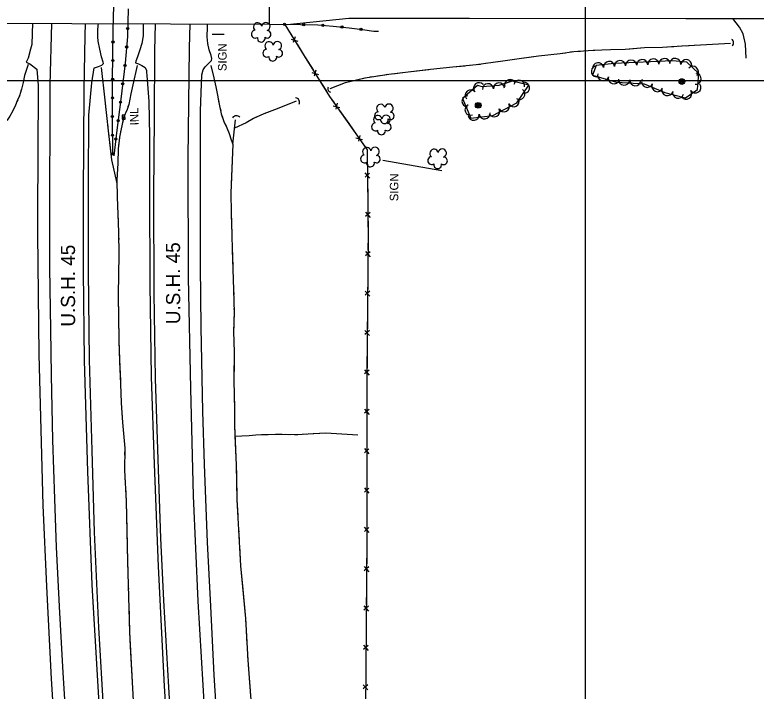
# Model space of a CAD drawing. Extents: x 353423 to 364002, y 127000 to 201942.
# Drawn here: x 361096 to 361621, y 137068 to 137546 of the extents above; entities that cross this region are included whole.
import ezdxf

# ---------------------------------------------------------------- set-up
doc = ezdxf.new("R2010")
doc.units = 0
for name, color, linetype in [('E_DTM_SlopeBottom', 7, 'Continuous'), ('E_DTM_SlopeTop', 7, 'Continuous'), ('E_FEN_Generic', 7, 'Continuous'), ('E_LAND_BrushLine', 7, 'Continuous'), ('E_LAND_TreeLine', 7, 'Continuous'), ('E_MISCPROP', 7, 'Continuous'), ('E_RW_IP', 7, 'Continuous'), ('E_STRUCT_WingWall', 7, 'Continuous')]:
    doc.layers.add(name, color=color, linetype=linetype)

msp = doc.modelspace()

# ---------------------------------------------------------------- linework, layer by layer
at = {"layer": 'E_DTM_SlopeBottom'}
for p, q in [((361291.74, 137529.31), (361296.45, 137527.83)), ((361294.6, 137530.85), (361293.35, 137526.81)), ((361309.25, 137507.17), (361308.05, 137503.12)), ((361306.42, 137505.6), (361311.14, 137504.16)), ((361321.57, 137482.1), (361326.35, 137480.93)), ((361324.31, 137483.83), (361323.33, 137479.71)), ((361340.35, 137461.04), (361339.37, 137456.93)), ((361337.61, 137459.31), (361342.4, 137458.14)), ((361344.06, 137434.52), (361347.34, 137430.83)), ((361347.3, 137434.38), (361344.16, 137431.55)), ((361344.36, 137406.65), (361347.64, 137402.97)), ((361347.6, 137406.52), (361344.46, 137403.69)), ((361344.43, 137378.82), (361347.64, 137375.07)), ((361347.67, 137378.62), (361344.48, 137375.85)), ((361344.2, 137350.95), (361347.41, 137347.21)), ((361347.44, 137350.76), (361344.24, 137347.99)), ((361343.97, 137323.08), (361347.18, 137319.34)), ((361347.21, 137322.89), (361344.01, 137320.12)), ((361343.74, 137295.22), (361346.95, 137291.47)), ((361346.98, 137295.02), (361343.78, 137292.25)), ((361343.68, 137267.34), (361346.92, 137263.62)), ((361346.92, 137267.16), (361343.75, 137264.37)), ((361343.65, 137239.47), (361346.89, 137235.75)), ((361346.89, 137239.3), (361343.72, 137236.5)), ((361343.62, 137211.6), (361346.86, 137207.88)), ((361346.86, 137211.43), (361343.69, 137208.64)), ((361343.59, 137183.73), (361346.83, 137180.01)), ((361346.83, 137183.56), (361343.66, 137180.77)), ((361343.46, 137155.88), (361346.67, 137152.14)), ((361346.7, 137155.68), (361343.5, 137152.91)), ((361343.25, 137128.01), (361346.46, 137124.27)), ((361346.49, 137127.82), (361343.29, 137125.04)), ((361343.04, 137100.14), (361346.25, 137096.4)), ((361346.28, 137099.95), (361343.09, 137097.18)), ((361342.83, 137072.28), (361346.04, 137068.54)), ((361346.07, 137072.08), (361342.88, 137069.31))]:
    msp.add_line(p, q, dxfattribs=at)
for points in [[(361066.34, 137540.59), (361276.42, 137539.87), (361276.59, 137570.82), (361066.19, 137571.13), (361066.34, 137540.59)], [(361276.42, 137539.87), (361289.1, 137539.67)], [(361287.42, 137539.7), (361301.03, 137517.48), (361319.05, 137488.69), (361345.62, 137450.95), (361346.27, 137390.72), (361345.45, 137292.21), (361345.32, 137172.45), (361344.21, 137024.71), (361343.61, 136869.26), (361351.8, 136755.91), (361360.25, 136650.01), (361369.58, 136536.61), (361381.93, 136388.22)], [(361287.42, 137539.7), (361292.62, 137531.21)], [(361296.06, 137525.59), (361301.03, 137517.48), (361301.99, 137515.94)], [(361301.99, 137515.94), (361307.28, 137507.5)], [(361310.77, 137501.92), (361316.78, 137492.32)], [(361316.78, 137492.32), (361319.05, 137488.69), (361322.32, 137484.05)], [(361172.26, 137472.48), (361174.26, 137472.53), (361174.19, 137475.53), (361172.19, 137475.48), (361172.26, 137472.48)], [(361326.11, 137478.67), (361332.63, 137469.41)], [(361332.63, 137469.41), (361338.36, 137461.26)], [(361342.15, 137455.88), (361345.62, 137450.95), (361345.68, 137445.66)], [(361345.68, 137445.66), (361345.79, 137435.7)], [(361345.86, 137429.11), (361345.98, 137417.79)], [(361345.98, 137417.79), (361346.09, 137407.83)], [(361346.16, 137401.25), (361346.27, 137390.72), (361346.27, 137389.92)], [(361346.27, 137389.92), (361346.18, 137379.96)], [(361346.13, 137373.38), (361346.04, 137362.06)], [(361346.04, 137362.06), (361345.95, 137352.1)], [(361345.9, 137345.51), (361345.8, 137334.19)], [(361345.8, 137334.19), (361345.72, 137324.23)], [(361345.66, 137317.65), (361345.57, 137306.32)], [(361345.57, 137306.32), (361345.49, 137296.36)], [(361345.45, 137289.78), (361345.44, 137278.46)], [(361345.44, 137278.46), (361345.42, 137268.5)], [(361345.42, 137261.91), (361345.41, 137250.59)], [(361345.41, 137250.59), (361345.4, 137240.63)], [(361345.39, 137234.04), (361345.38, 137222.72)], [(361345.38, 137222.72), (361345.36, 137212.76)], [(361345.36, 137206.18), (361345.35, 137194.85)], [(361345.35, 137194.85), (361345.33, 137184.89)], [(361345.33, 137178.31), (361345.32, 137172.45), (361345.28, 137166.99)], [(361345.28, 137166.99), (361345.2, 137157.02)], [(361345.16, 137150.44), (361345.07, 137139.12)], [(361345.07, 137139.12), (361345, 137129.16)], [(361344.95, 137122.58), (361344.86, 137111.25)], [(361344.86, 137111.25), (361344.79, 137101.29)], [(361344.74, 137094.71), (361344.65, 137083.38)], [(361344.65, 137083.38), (361344.58, 137073.42)]]:
    msp.add_lwpolyline(points, dxfattribs=at)
for centre, radius, start, end in [((361602.09, 137526.69), 2.84, 310.9022, 57.1418), ((361320.15, 137494.18), 2.41, 152.8398, 259.0793), ((361294.46, 137484.58), 3.24, 334.4049, 80.6445), ((361253, 137471.84), 3.18, 40.7684, 147.008)]:
    msp.add_arc(centre, radius, start, end, dxfattribs=at)
at = {"layer": 'E_DTM_SlopeTop'}
for points in [[(361289.1, 137539.67), (361332.63, 137544.03), (361418.05, 137544.01), (361571.1, 137543.8), (361631.9, 137543.78)], [(361108.86, 137540.45), (361108.61, 137533.11), (361108.27, 137525.41), (361107.47, 137522.16), (361105.67, 137515.76), (361104.38, 137513.05), (361106.95, 137511.75), (361111.76, 137507.91), (361112.69, 137496.46), (361112.74, 137481.45), (361112.54, 137462.55), (361112.37, 137391.38), (361113.2, 137306.08), (361116.18, 137199.36), (361118.73, 137141.88), (361121.93, 137076.46), (361126.1, 137012.44), (361132.99, 136926.17), (361141.42, 136820.66), (361144.4, 136785.74), (361150.8, 136707.88), (361157.86, 136619.43), (361166.09, 136518.28)], [(361122.28, 137540.4), (361121.14, 137496.85), (361121.06, 137462.34), (361120.9, 137430.35), (361120.73, 137394.18), (361120.76, 137367.31), (361121.41, 137323.72), (361121.99, 137291.3), (361122.99, 137245.41), (361124.38, 137203.93), (361125.64, 137169.52), (361127.87, 137123.19), (361130.28, 137080.81), (361133.06, 137035.47), (361136.08, 136993.61), (361139.01, 136952.67), (361143.71, 136896.06), (361150.4, 136813.95), (361152.38, 136790.15), (361159.6, 136703.67), (361165.66, 136628.79), (361174.18, 136522.98), (361181.57, 136432.06), (361188.85, 136344.99)], [(361205.95, 136429.86), (361186.39, 136672.67), (361176.61, 136789.27), (361170.57, 136865.52), (361163.78, 136947.76), (361158.64, 137014.53), (361155.16, 137070.93), (361151.1, 137142.97), (361148.04, 137223.29), (361145.66, 137301.82), (361144.89, 137364.89), (361144.82, 137417.95), (361145.33, 137493.5), (361146.04, 137531.69), (361146.29, 137540.32)], [(361159.35, 137052.25), (361155.78, 137112.83), (361152.75, 137180.25), (361150.9, 137238.17), (361149.16, 137302.17), (361148.46, 137365.13), (361148.49, 137428.15), (361148.56, 137475.46), (361150.84, 137498.21), (361152.42, 137508.84), (361153.4, 137509.11), (361155.46, 137509.83), (361157.83, 137510.91), (361158.96, 137512.01), (361158.79, 137512.86), (361157.71, 137516.74), (361156.46, 137522.17), (361155.24, 137527.91), (361154.92, 137530.96), (361154.93, 137535.49), (361155.35, 137538.57), (361155.4, 137540.29)], [(361186.98, 137540.18), (361187.15, 137531.63), (361186.17, 137526.1), (361184.81, 137521.71), (361183.16, 137516.6), (361181.98, 137513.73), (361181.71, 137512.4), (361183.79, 137511.78), (361186.22, 137510.68), (361188.61, 137509.17), (361189.45, 137507.1), (361189.54, 137505.82), (361189.66, 137503.58), (361191.07, 137485.04), (361191.66, 137460.82), (361191.59, 137421.62), (361191.89, 137355.54), (361192.79, 137290.31), (361194.95, 137228.47), (361197.64, 137155.85), (361201.87, 137071.13), (361207.02, 136994.75)], [(361260.53, 136377.61), (361245.53, 136561.67), (361238.43, 136645.57), (361231.61, 136729.72), (361225.83, 136799.43), (361220.47, 136863.02), (361215.02, 136932.01), (361209.37, 137003.37), (361205.14, 137070.61), (361201.66, 137131.9), (361199.59, 137175.93), (361197.65, 137231.77), (361195.9, 137289.01), (361194.95, 137349.43), (361194.6, 137419.35), (361195, 137474.27), (361195.38, 137520.93), (361195.91, 137540.15)], [(361284.99, 136370.35), (361273.09, 136521.01), (361266.45, 136600.58), (361260.32, 136673.72), (361253.54, 136758.7), (361246.08, 136848.26), (361239.96, 136928.6), (361231.8, 137032.4), (361225.92, 137131.48), (361222.68, 137205.87), (361220.82, 137281.97), (361219.25, 137360.35), (361219.03, 137445.01), (361219.78, 137522.74), (361220.27, 137540.07)], [(361240.47, 137030.86), (361237.24, 137079.03), (361234.94, 137127.92), (361232.71, 137172.99), (361230.53, 137228.48), (361229.35, 137265.61), (361228.11, 137325.3), (361227.73, 137368.52), (361227.58, 137423.65), (361227.77, 137478.51), (361228.6, 137504.02), (361229.45, 137507.49), (361230.95, 137509.67), (361232.78, 137511.43), (361235.43, 137514.07), (361235.72, 137515.46), (361235.25, 137517.62), (361233.81, 137521.74), (361232.83, 137526.15), (361232.44, 137530.98), (361232.52, 137537.7), (361232.62, 137540.02)]]:
    msp.add_lwpolyline(points, dxfattribs=at)
at = {"layer": 'E_FEN_Generic'}
for points in [[(361520.47, 137512.03), (361507.61, 137510.58), (361505, 137503.62), (361522.12, 137498.83), (361541.68, 137497.69), (361556.11, 137491.56), (361570.85, 137487.78), (361579.42, 137493.69), (361580.36, 137504.83), (361571.72, 137512.85), (361561.75, 137513.94), (361520.47, 137512.03)], [(361427.11, 137495.56), (361423.76, 137496.36), (361413.02, 137487.23), (361418.92, 137473.4), (361434.4, 137475.3), (361451.57, 137484.09), (361459.96, 137496.77), (361448.27, 137499.49), (361438.75, 137496.37), (361427.11, 137495.56)]]:
    msp.add_lwpolyline(points, dxfattribs=at)
for centre, radius, start, end in [((361268.07, 137537.9), 2.97, 11.0442, 232.2781), ((361273.92, 137538.06), 2.97, 288.695, 171.6683), ((361266.44, 137532.78), 2.78, 94.0151, 301.7881), ((361274.93, 137532.63), 2.61, 233.4002, 91.3328), ((361270.65, 137529.97), 2.78, 170.6921, 11.7031), ((361276.24, 137524.46), 2.97, 11.0442, 232.2781), ((361282.09, 137524.61), 2.97, 288.695, 171.6683), ((361274.61, 137519.33), 2.78, 94.0151, 301.7881), ((361283.1, 137519.18), 2.61, 233.4002, 91.3328), ((361278.82, 137516.52), 2.78, 170.6921, 11.7031), ((361508.95, 137508.66), 3.94, 6.4285, 186.4132), ((361516.78, 137509.54), 3.94, 6.4285, 186.4132), ((361524.5, 137510.15), 3.94, 2.6542, 182.6388), ((361532.37, 137510.52), 3.94, 2.6542, 182.6388), ((361540.24, 137510.88), 3.94, 2.6542, 182.6388), ((361548.12, 137511.25), 3.94, 2.6542, 182.6388), ((361555.99, 137511.61), 3.94, 2.6542, 182.6388), ((361563.53, 137511.67), 3.94, 353.764, 173.7486), ((361571.37, 137510.81), 3.94, 353.764, 173.7486), ((361508.15, 137506.44), 3.94, 107.5767, 287.5613), ((361576, 137506.07), 3.94, 317.1799, 137.1646), ((361512.5, 137503.66), 3.94, 164.3669, 344.3516), ((361520.09, 137501.54), 3.94, 164.3669, 344.3516), ((361577.99, 137501.18), 3.94, 265.164, 85.1487), ((361424.75, 137494.53), 3.88, 40.3787, 220.3634), ((361431.12, 137493.81), 3.88, 3.9991, 183.9838), ((361438.86, 137494.35), 3.88, 3.9991, 183.9838), ((361446.72, 137496.85), 3.88, 18.1622, 198.1469), ((361453.13, 137496.28), 3.88, 346.8699, 166.8546), ((361456.67, 137494.84), 3.88, 276.9436, 96.9283), ((361527.42, 137500.59), 3.94, 176.678, 356.6626), ((361535.29, 137500.13), 3.94, 176.678, 356.6626), ((361543.74, 137499.06), 3.94, 157.0101, 336.9948), ((361550.99, 137495.98), 3.94, 157.0101, 336.9948), ((361577.8, 137495.08), 3.94, 214.612, 34.5967), ((361418.84, 137489.51), 3.88, 40.3787, 220.3634), ((361453.31, 137490.4), 3.88, 236.5058, 56.4905), ((361558.02, 137493.2), 3.94, 165.6116, 345.5963), ((361565.66, 137491.24), 3.94, 165.6116, 345.5963), ((361571.32, 137490.61), 3.94, 214.612, 34.5967), ((361416.55, 137485.16), 3.88, 90.5782, 270.5629), ((361449.28, 137485.2), 3.88, 207.1122, 27.0969), ((361355.21, 137480.16), 2.97, 11.0442, 232.2781), ((361361.07, 137480.32), 2.97, 288.695, 171.6683), ((361418.66, 137479.19), 3.88, 113.0831, 293.0678), ((361442.38, 137481.67), 3.88, 207.1122, 27.0969), ((361353.59, 137475.04), 2.78, 94.0151, 301.7881), ((361362.08, 137474.89), 2.61, 233.4002, 91.3328), ((361420.98, 137475.7), 3.88, 187.0133, 6.998), ((361428.68, 137476.65), 3.88, 187.0133, 6.998), ((361435.47, 137478.13), 3.88, 207.1122, 27.0969), ((361353.12, 137472.25), 2.97, 11.0442, 232.2781), ((361357.8, 137472.23), 2.78, 170.6921, 11.7031), ((361358.97, 137472.41), 2.97, 288.695, 171.6683), ((361351.49, 137467.13), 2.78, 94.0151, 301.7881), ((361359.98, 137466.98), 2.61, 233.4002, 91.3328), ((361355.7, 137464.32), 2.78, 170.6921, 11.7031), ((361345.33, 137449.55), 2.97, 11.0442, 232.2781), ((361351.19, 137449.71), 2.97, 288.695, 171.6683), ((361392.87, 137448.35), 2.97, 11.0442, 232.2781), ((361398.72, 137448.51), 2.97, 288.695, 171.6683), ((361343.71, 137444.43), 2.78, 94.0151, 301.7881), ((361352.2, 137444.28), 2.61, 233.4002, 91.3328), ((361391.25, 137443.23), 2.78, 94.0151, 301.7881), ((361399.74, 137443.08), 2.61, 233.4002, 91.3328), ((361347.92, 137441.62), 2.78, 170.6921, 11.7031), ((361395.45, 137440.42), 2.78, 170.6921, 11.7031)]:
    msp.add_arc(centre, radius, start, end, dxfattribs=at)
at = {"layer": 'E_LAND_BrushLine'}
for p, q in [((361244.5, 137532.56), (361235.81, 137532.55)), ((361398.45, 137436.06), (361356.7, 137443.23))]:
    msp.add_line(p, q, dxfattribs=at)
for centre, radius in [((361568.28, 137499.23), 2.02), ((361568.29, 137499.22), 1.52), ((361568.28, 137499.25), 1.01), ((361568.28, 137499.24), 0.502), ((361424.16, 137482.37), 2.02), ((361424.17, 137482.36), 1.52), ((361424.16, 137482.4), 1.01), ((361424.16, 137482.39), 0.502)]:
    msp.add_circle(centre, radius, dxfattribs=at)
at = {"layer": 'E_LAND_TreeLine'}
for p, q in [((361500, 136000), (361500, 139000)), ((360000, 137500), (364000, 137500))]:
    msp.add_line(p, q, dxfattribs=at)
at = {"layer": 'E_MISCPROP'}
for points in [[(361165.52, 137447.03), (361165.31, 137473.45), (361165.49, 137498.93), (361165.63, 137519.01), (361165.81, 137535.95), (361166.25, 137552.71)], [(361176.56, 137550.8), (361176.03, 137530.99), (361174.44, 137512.34), (361171.3, 137486.85), (361168.54, 137464.77), (361166.23, 137446.52)], [(361613.7, 137515.68), (361613.34, 137525.59), (361611.77, 137532.9), (361609.11, 137537.63), (361604.25, 137543.79)], [(361165.52, 137447.03), (361165.31, 137473.45), (361165.49, 137498.93), (361165.63, 137519.01), (361165.81, 137535.95), (361165.92, 137540.25)], [(361176.28, 137540.22), (361176.03, 137530.99), (361174.44, 137512.34), (361171.3, 137486.85), (361168.54, 137464.77), (361166.23, 137446.52)], [(361286.1, 137539.72), (361310.71, 137539.37), (361321.65, 137538.42), (361332.85, 137537.25), (361342.29, 137536.01), (361350.36, 137534.92), (361353.72, 137534.8)], [(361286.1, 137539.72), (361310.71, 137539.37), (361321.65, 137538.42), (361332.85, 137537.25), (361342.29, 137536.01), (361350.36, 137534.92), (361353.72, 137534.8)]]:
    msp.add_lwpolyline(points, dxfattribs=at)
for centre, radius in [((361287.1, 137539.71), 0.791), ((361287.1, 137539.71), 0.398), ((361300.67, 137539.51), 0.791), ((361300.67, 137539.52), 0.398), ((361314.24, 137539.07), 0.791), ((361314.24, 137539.07), 0.398), ((361327.75, 137537.78), 0.791), ((361176.18, 137536.73), 0.763), ((361176.18, 137536.73), 0.385), ((361327.75, 137537.79), 0.398), ((361341.23, 137536.15), 0.791), ((361341.23, 137536.15), 0.398), ((361165.72, 137527.27), 0.769), ((361165.72, 137527.27), 0.388), ((361175.41, 137523.65), 0.763), ((361175.41, 137523.65), 0.385), ((361165.6, 137514.06), 0.769), ((361165.6, 137514.06), 0.388), ((361174.23, 137510.6), 0.763), ((361174.23, 137510.6), 0.385), ((361165.5, 137500.85), 0.769), ((361165.5, 137500.85), 0.388), ((361172.62, 137497.59), 0.763), ((361172.62, 137497.59), 0.385), ((361165.41, 137487.64), 0.769), ((361165.41, 137487.64), 0.388), ((361171.02, 137484.58), 0.763), ((361171.02, 137484.58), 0.385), ((361165.32, 137474.43), 0.769), ((361165.32, 137474.43), 0.388), ((361169.39, 137471.57), 0.763), ((361169.39, 137471.57), 0.385), ((361165.41, 137461.21), 0.769), ((361165.41, 137461.21), 0.388), ((361167.76, 137458.57), 0.763), ((361167.76, 137458.57), 0.385), ((361165.51, 137448), 0.769), ((361165.51, 137448), 0.388)]:
    msp.add_circle(centre, radius, dxfattribs=at)
at = {"layer": 'E_STRUCT_WingWall'}
for points in [[(361319.4, 137494.21), (361330.36, 137498.48), (361344.09, 137501.92), (361360.97, 137504.49), (361374.63, 137506.16), (361390.33, 137507.99), (361406.2, 137509.64), (361422.84, 137511.18), (361439.9, 137513.7), (361454.82, 137515.68), (361466.83, 137517.37), (361482.06, 137519.04), (361491.88, 137520.5), (361501.99, 137521.2), (361511.55, 137521.56), (361517.69, 137521.85), (361528.1, 137522.19), (361541.78, 137523.21), (361554.49, 137523.64), (361568.39, 137524.43), (361577.26, 137524.95), (361602.78, 137526.47)], [(361531.37, 137522.43), (361541.78, 137523.21), (361554.49, 137523.64), (361557.26, 137523.8)], [(361560.83, 137524), (361562.62, 137524.1)], [(361566.19, 137524.3), (361567.97, 137524.4)], [(361571.54, 137524.61), (361573.33, 137524.71)], [(361576.9, 137524.92), (361577.26, 137524.95), (361602.78, 137526.47)], [(361460.19, 137516.44), (361466.83, 137517.37), (361482.06, 137519.04), (361485.91, 137519.61)], [(361489.45, 137520.14), (361491.22, 137520.4)], [(361494.78, 137520.7), (361496.56, 137520.82)], [(361500.13, 137521.07), (361501.91, 137521.2)], [(361505.48, 137521.33), (361511.55, 137521.56), (361517.69, 137521.85), (361528.1, 137522.19), (361531.37, 137522.43)], [(361429.21, 137512.12), (361430.98, 137512.38)], [(361434.52, 137512.9), (361439.9, 137513.7), (361454.82, 137515.68), (361460.19, 137516.44)], [(361105.68, 137511.19), (361103.19, 137503.58), (361102.22, 137498.63), (361100.93, 137493.9), (361099.47, 137489.18), (361098.03, 137485.57), (361096.74, 137482.39), (361094.84, 137478.59), (361092.76, 137474.7), (361090.82, 137471.96), (361081.97, 137465.63)], [(361105.68, 137511.19), (361103.19, 137503.58), (361102.22, 137498.63), (361100.93, 137493.9), (361100.54, 137492.65)], [(361157.43, 137509.06), (361160.04, 137485.98), (361162.34, 137464.23), (361164.67, 137443.86), (361168.52, 137427.14)], [(361157.43, 137509.06), (361160.04, 137485.98), (361160.75, 137479.24)], [(361182.8, 137510.61), (361179.83, 137496.81), (361178.48, 137490.5), (361176.85, 137482.89), (361175.71, 137479.46), (361173.26, 137473.74), (361170.37, 137459.84), (361169.34, 137451.48), (361169.05, 137441.41), (361168.5, 137429.43), (361168.6, 137417.46), (361169.12, 137405.29), (361169.67, 137392.61), (361169.98, 137376.83), (361169.48, 137348.31), (361169.65, 137331.94), (361169.87, 137316.49), (361170.42, 137301.1), (361171.14, 137285.18), (361171.63, 137271.87), (361172.48, 137257.94), (361174.04, 137239.68), (361173.86, 137224.1), (361175.18, 137202), (361176.03, 137159.5), (361177.48, 137109.45), (361180.07, 137060.75)], [(361182.8, 137510.61), (361179.83, 137496.81), (361178.48, 137490.5), (361176.85, 137482.89), (361176.35, 137481.39)], [(361234.89, 137510.69), (361237.04, 137501.89), (361238.46, 137495.43), (361239.7, 137489.5), (361241.13, 137481.95), (361242.39, 137476.47), (361244.19, 137470.9), (361246.39, 137466.43), (361247.88, 137462.33), (361249.29, 137457.95), (361250.46, 137454.83), (361252.32, 137472.06)], [(361234.89, 137510.69), (361237.04, 137501.89), (361238.46, 137495.43), (361239.7, 137489.5), (361240.75, 137483.96)], [(361363.48, 137504.79), (361374.63, 137506.16), (361389.22, 137507.86)], [(361389.22, 137507.86), (361390.33, 137507.99), (361406.2, 137509.64), (361415.01, 137510.45)], [(361418.57, 137510.78), (361420.35, 137510.95)], [(361423.91, 137511.34), (361425.68, 137511.6)], [(361319.4, 137494.21), (361330.36, 137498.48), (361344.05, 137501.91)], [(361347.58, 137502.45), (361349.34, 137502.72)], [(361352.88, 137503.26), (361354.64, 137503.53)], [(361358.17, 137504.06), (361359.94, 137504.33)], [(361098.36, 137486.39), (361098.03, 137485.57), (361097.86, 137485.16)], [(361099.76, 137490.12), (361099.47, 137489.18), (361099.34, 137488.86)], [(361096.86, 137482.7), (361096.74, 137482.39), (361096.29, 137481.5)], [(361295.26, 137485.36), (361281.93, 137479.91), (361272.55, 137476.27), (361265.2, 137473.17), (361259.92, 137469.93), (361251.68, 137466.13)], [(361295.26, 137485.36), (361281.93, 137479.91), (361279.21, 137478.85)], [(361174.88, 137477.54), (361174.07, 137475.64)], [(361241.51, 137480.27), (361241.94, 137478.43)], [(361273.65, 137476.7), (361272.55, 137476.27), (361272.54, 137476.26)], [(361276.99, 137477.99), (361275.88, 137477.56)], [(361161.19, 137475.13), (361161.4, 137473.07)], [(361172.84, 137471.72), (361172.42, 137469.71)], [(361242.93, 137474.79), (361243.51, 137473)], [(361247.16, 137464.32), (361247.88, 137462.33), (361249.29, 137457.95), (361250.46, 137454.83), (361252.32, 137472.06)], [(361266.99, 137473.93), (361265.2, 137473.17), (361259.92, 137469.93), (361251.68, 137466.13)], [(361270.32, 137475.33), (361269.21, 137474.86)], [(361161.84, 137468.96), (361162.06, 137466.9)], [(361171.59, 137465.67), (361171.17, 137463.66)], [(361244.88, 137469.49), (361245.72, 137467.8)], [(361162.51, 137462.79), (361162.74, 137460.73)], [(361163.21, 137456.62), (361164.67, 137443.86), (361168.52, 137427.14)], [(361170.35, 137459.62), (361169.34, 137451.48), (361169.05, 137441.41), (361168.52, 137429.75)], [(361250.46, 137454.83), (361249.1, 137420.23), (361249.34, 137406.5), (361249.8, 137390.99), (361250.1, 137379.99), (361250.48, 137366.38), (361251.08, 137351.82), (361251.39, 137335.57), (361251.02, 137322.18), (361251.49, 137307.77), (361251.36, 137289), (361251.54, 137276.07), (361251.8, 137267.65), (361251.64, 137255.99), (361252.99, 137227.63), (361253.44, 137203.24), (361256.07, 137156.34), (361259.43, 137119.23), (361261.07, 137089.54), (361264.71, 137043.03)], [(361250.46, 137454.83), (361249.35, 137426.52)], [(361168.52, 137429.75), (361168.5, 137429.43), (361168.6, 137417.46), (361169.12, 137405.29), (361169.36, 137399.82)], [(361249.19, 137422.61), (361249.12, 137420.66)], [(361249.16, 137416.75), (361249.19, 137414.79)], [(361249.26, 137410.88), (361249.29, 137408.93)], [(361249.38, 137405.02), (361249.8, 137390.99), (361250.1, 137379.99), (361250.2, 137376.69)], [(361169.53, 137395.69), (361169.62, 137393.63)], [(361169.73, 137389.5), (361169.77, 137387.43)], [(361169.85, 137383.3), (361169.89, 137381.24)], [(361169.97, 137377.11), (361169.98, 137376.83), (361169.48, 137348.31), (361169.49, 137347.17)], [(361250.2, 137376.69), (361250.48, 137366.38), (361251.08, 137351.82), (361251.14, 137348.36)], [(361169.49, 137347.17), (361169.65, 137331.94), (361169.86, 137317.22)], [(361251.22, 137344.45), (361251.26, 137342.49)], [(361251.33, 137338.59), (361251.37, 137336.63)], [(361251.31, 137332.72), (361251.26, 137330.77)], [(361251.15, 137326.86), (361251.02, 137322.18), (361251.49, 137307.77), (361251.42, 137298.52)], [(361169.99, 137313.1), (361170.07, 137311.03)], [(361170.22, 137306.9), (361170.29, 137304.84)], [(361170.44, 137300.71), (361170.53, 137298.65)], [(361251.42, 137298.52), (361251.36, 137289), (361251.54, 137276.07), (361251.72, 137270.18)], [(361170.72, 137294.52), (361171.14, 137285.18), (361171.63, 137271.87), (361172.07, 137264.61)], [(361251.78, 137266.27), (361251.75, 137264.32)], [(361172.07, 137264.61), (361172.48, 137257.94), (361174.04, 137239.68), (361173.98, 137234.74)], [(361251.7, 137260.41), (361251.67, 137258.45)], [(361251.71, 137254.55), (361251.8, 137252.59)], [(361339.05, 137249.02), (361316.39, 137250.37), (361299.52, 137249.28), (361291.49, 137249.14), (361285.36, 137249.36), (361280.76, 137249.39), (361275.56, 137249.23), (361270.94, 137249.17), (361266.86, 137249), (361262.06, 137248.45), (361256.95, 137248.27), (361252.02, 137248)], [(361339.05, 137249.02), (361316.39, 137250.37), (361307.36, 137249.79)], [(361251.99, 137248.69), (361252.99, 137227.63), (361253.13, 137220.36)], [(361283.31, 137249.38), (361280.76, 137249.39), (361275.56, 137249.23), (361270.94, 137249.17), (361266.86, 137249), (361262.06, 137248.45), (361256.95, 137248.27), (361252.02, 137248)], [(361289.86, 137249.2), (361287.67, 137249.28)], [(361296.43, 137249.23), (361294.24, 137249.19)], [(361302.99, 137249.51), (361300.8, 137249.37)], [(361173.93, 137230.61), (361173.91, 137228.55)], [(361173.86, 137224.42), (361173.86, 137224.1), (361173.96, 137222.36)], [(361253.13, 137220.36), (361253.44, 137203.24), (361254.07, 137192.03)], [(361174.21, 137218.23), (361174.33, 137216.17)], [(361174.58, 137212.05), (361175.18, 137202), (361175.58, 137182.13)], [(361254.29, 137188.12), (361254.4, 137186.17)], [(361175.58, 137182.13), (361176.03, 137159.5), (361176.24, 137152.19)], [(361254.62, 137182.27), (361254.73, 137180.32)], [(361254.95, 137176.41), (361255.05, 137174.46)], [(361255.27, 137170.55), (361256.07, 137156.34), (361257.34, 137142.28)], [(361176.36, 137148.07), (361176.42, 137146)], [(361176.54, 137141.87), (361176.6, 137139.81)], [(361257.34, 137142.28), (361259.43, 137119.23), (361259.72, 137114.04)], [(361176.72, 137135.68), (361176.78, 137133.61)], [(361176.9, 137129.49), (361177.48, 137109.45), (361178.01, 137099.56)], [(361259.93, 137110.14), (361260.04, 137108.19)], [(361260.26, 137104.29), (361260.36, 137102.34)], [(361178.01, 137099.56), (361179.59, 137069.66)], [(361260.58, 137098.44), (361260.69, 137096.49)], [(361260.9, 137092.59), (361261.07, 137089.54), (361263.04, 137064.33)]]:
    msp.add_lwpolyline(points, dxfattribs=at)

# ---------------------------------------------------------------- texts
at = {"layer": 'E_DTM_SlopeBottom'}
msp.add_text('INL', height=6, rotation=91.4407, dxfattribs=at).set_placement((361183.9, 137468.33))
at = {"layer": 'E_LAND_BrushLine'}
for p in [(361246.06, 137506.58), (361367.6, 137414.5)]:
    msp.add_text('SIGN', height=6, rotation=89.6818, dxfattribs=at).set_placement(p)
at = {"layer": 'E_RW_IP'}
for rotation, p in [(90.0842, (361138.95, 137325.72)), (90.1489, (361213.34, 137327.46))]:
    msp.add_text('U.S.H. 45', height=10, rotation=rotation, dxfattribs=at).set_placement(p)

doc.saveas('drawing.dxf')
